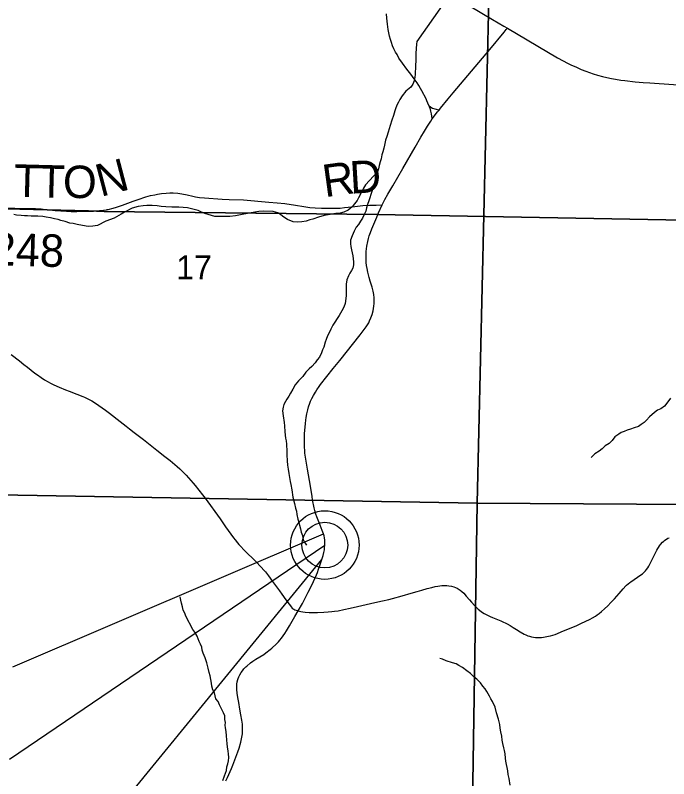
# Model space of a CAD drawing. Extents: x 0 to 34, y 0 to 22.
# Drawn here: x 12.641 to 13.784, y 16.509 to 17.845 of the extents above; entities that cross this region are included whole.
import ezdxf

# ---------------------------------------------------------------- set-up
doc = ezdxf.new("R2010")
doc.units = 0
for name, color, linetype in [('GM_X_Corporation', 7, 'Continuous'), ('GM_X_County_Road', 7, 'Continuous'), ('GM_X_Minor_River', 7, 'Continuous'), ('GM_X_Section_Text', 7, 'Continuous'), ('GM_X_State_Route', 7, 'Continuous'), ('GM_X_Township_Road', 7, 'Continuous'), ('GM_X_Township_Road_Text', 7, 'Continuous'), ('SH_Text', 7, 'Continuous')]:
    doc.layers.add(name, color=color, linetype=linetype)

msp = doc.modelspace()

# ---------------------------------------------------------------- linework, layer by layer
at = {"layer": 'GM_X_Corporation'}
for points in [[(16.7661, 20.4), (11.5001, 20.4), (11.498, 20.2911), (11.486, 19.6423), (11.4741, 19.003), (11.4514, 17.7789), (11.4477, 17.5329), (11.8073, 17.526), (12.504, 17.5091), (12.7693, 17.5027), (12.7967, 17.502), (13.2742, 17.4966), (14.0954, 17.4811)], [(14.0954, 17.4811), (13.2742, 17.4966), (12.7967, 17.502), (12.7693, 17.5027), (12.504, 17.5091), (11.8073, 17.526), (11.4477, 17.5329), (11.0329, 17.5442), (10.9447, 17.5459), (10.9437, 17.4908), (10.9418, 17.3896), (10.9206, 16.4568), (10.9139, 16.0819), (10.9086, 15.7107), (10.9052, 15.3502), (10.897, 14.5214)]]:
    msp.add_lwpolyline(points, dxfattribs=at)
for points in [[(12.4638, 18.0185), (13.4723, 18.0001), (13.4493, 16.9912), (12.4446, 17.0089)], [(13.4723, 18.0001), (14.4926, 17.9788), (14.4709, 16.9847), (13.4493, 16.9912)], [(12.4446, 17.0089), (13.4493, 16.9912), (13.4336, 15.974), (12.4291, 16.0062)], [(13.4493, 16.9912), (14.4709, 16.9847), (14.4583, 15.9623), (13.4336, 15.974)]]:
    msp.add_lwpolyline(points, close=True, dxfattribs=at)
at = {"layer": 'GM_X_County_Road'}
for points in [[(13.3706, 17.6637), (13.3698, 17.6689), (13.3691, 17.6728), (13.3682, 17.6776), (13.3674, 17.6803), (13.3657, 17.685), (13.3648, 17.6873), (13.3614, 17.6953), (13.3597, 17.6989), (13.3525, 17.7127), (13.3499, 17.7173), (13.3469, 17.7225), (13.3443, 17.7267), (13.339, 17.7342), (13.3329, 17.7423), (13.3262, 17.7509), (13.3187, 17.7612), (13.3123, 17.7704), (13.309, 17.7763), (13.3064, 17.7809), (13.3037, 17.7863), (13.3013, 17.7918), (13.2992, 17.7977), (13.2975, 17.8031), (13.2959, 17.8089), (13.2936, 17.8205), (13.2923, 17.8296), (13.2911, 17.8399), (13.2904, 17.8477)], [(13.3648, 17.6873), (13.368, 17.6845), (13.3709, 17.6828), (13.3749, 17.6813), (13.3816, 17.6796), (13.3825, 17.6794)], [(12.6339, 17.2515), (12.6486, 17.2402), (12.6562, 17.234), (12.6623, 17.229), (12.6752, 17.219), (12.6798, 17.2157), (12.6864, 17.2111), (12.6924, 17.2072), (12.6989, 17.2035), (12.7029, 17.2013), (12.7088, 17.1983), (12.7177, 17.1943), (12.729, 17.1896), (12.7355, 17.1871), (12.7486, 17.1821), (12.7593, 17.1778), (12.7622, 17.1765), (12.7714, 17.1721), (12.775, 17.1701), (12.7831, 17.1652), (12.7876, 17.1623), (12.7992, 17.1539), (12.8058, 17.149), (12.8245, 17.1344), (12.8349, 17.1262), (12.8409, 17.1215), (12.8494, 17.1149), (12.8652, 17.1027), (12.8887, 17.0842), (12.9031, 17.0727), (12.9123, 17.0656), (12.9242, 17.0554), (12.929, 17.0511), (12.9373, 17.0432), (12.9399, 17.0404), (12.9523, 17.0264), (12.9558, 17.0221), (12.9685, 17.006), (12.9731, 17.0001), (12.9997, 16.9636), (13.0091, 16.95), (13.0232, 16.9305), (13.026, 16.9267), (13.03, 16.9216), (13.0325, 16.9186), (13.0353, 16.9156), (13.0418, 16.9089), (13.0625, 16.8883), (13.071, 16.8795), (13.0766, 16.8734), (13.0789, 16.8707), (13.0843, 16.8638), (13.0914, 16.8542), (13.0983, 16.8445), (13.1032, 16.8377), (13.1075, 16.8316), (13.1144, 16.822), (13.1202, 16.8142), (13.1225, 16.8113), (13.1239, 16.8094), (13.1258, 16.8075), (13.1271, 16.8064), (13.1286, 16.8054), (13.1304, 16.8045), (13.1323, 16.8038), (13.1347, 16.8031), (13.1362, 16.8026)], [(13.1362, 16.8026), (13.1407, 16.8015), (13.1443, 16.8009), (13.1482, 16.8004), (13.1551, 16.7998), (13.1615, 16.7995), (13.1697, 16.7996), (13.1807, 16.8002), (13.1885, 16.8008), (13.1949, 16.8015), (13.1999, 16.802), (13.206, 16.8029), (13.2159, 16.8048), (13.2271, 16.8072), (13.2397, 16.81), (13.2704, 16.8171), (13.2834, 16.82), (13.2945, 16.8226), (13.3012, 16.8243), (13.3178, 16.8289), (13.3335, 16.8336), (13.3445, 16.8368), (13.3526, 16.8391), (13.362, 16.8417), (13.3697, 16.8437), (13.376, 16.8452), (13.3803, 16.846), (13.384, 16.8467), (13.3874, 16.847), (13.3893, 16.8471), (13.3963, 16.8469), (13.3995, 16.8465), (13.4045, 16.8457), (13.4085, 16.8445), (13.4141, 16.8422), (13.4196, 16.8387), (13.4223, 16.8366), (13.4259, 16.8335), (13.4299, 16.8286), (13.436, 16.8218), (13.4393, 16.8178), (13.4451, 16.8112), (13.4507, 16.8058), (13.4533, 16.8037), (13.4567, 16.8011), (13.4612, 16.7983), (13.4647, 16.7963), (13.4721, 16.7925), (13.4759, 16.7911), (13.4817, 16.7888), (13.4879, 16.7864), (13.4906, 16.7851), (13.4952, 16.7831), (13.4983, 16.7816), (13.5019, 16.7797), (13.5069, 16.7768), (13.512, 16.7736), (13.5178, 16.77), (13.5242, 16.7661), (13.5315, 16.7618), (13.5344, 16.7604), (13.5378, 16.7589), (13.5407, 16.7581), (13.5441, 16.7573), (13.5478, 16.7567), (13.5513, 16.7562), (13.5547, 16.756), (13.5617, 16.7562), (13.565, 16.7565), (13.5738, 16.7581), (13.5776, 16.759), (13.5814, 16.7601), (13.5856, 16.7615), (13.6004, 16.7674), (13.6078, 16.7704), (13.6237, 16.7772), (13.6303, 16.7803), (13.6471, 16.7882), (13.6511, 16.7902), (13.656, 16.7932), (13.6594, 16.7955), (13.6627, 16.7979), (13.667, 16.8013), (13.6721, 16.8059), (13.6778, 16.8114), (13.6832, 16.817), (13.6893, 16.8235), (13.6976, 16.8331), (13.7047, 16.8413), (13.7094, 16.8462), (13.7106, 16.8474), (13.7163, 16.852), (13.7182, 16.8533), (13.7357, 16.8655), (13.7384, 16.8676), (13.741, 16.8699), (13.7434, 16.8725), (13.7456, 16.8751), (13.7477, 16.8779), (13.7495, 16.8807), (13.7515, 16.8845), (13.7616, 16.9052), (13.7635, 16.9087), (13.7683, 16.9165), (13.7699, 16.9187), (13.7737, 16.9229), (13.7755, 16.9245), (13.7778, 16.9263), (13.7802, 16.9281), (13.783, 16.9297), (13.7853, 16.9307)]]:
    msp.add_lwpolyline(points, dxfattribs=at)
at = {"layer": 'GM_X_Minor_River'}
for points in [[(13.4425, 17.9399), (13.3436, 17.7994), (13.3432, 17.7948), (13.3422, 17.7789), (13.3422, 17.7663), (13.3415, 17.7576), (13.3411, 17.7515), (13.3407, 17.747), (13.3408, 17.7416), (13.3404, 17.7367), (13.3389, 17.7303), (13.3366, 17.7249), (13.3332, 17.7192), (13.3242, 17.7124), (13.3181, 17.7044), (13.314, 17.6979), (13.3113, 17.6934), (13.3091, 17.6888), (13.3068, 17.6831), (13.3053, 17.6778), (13.3027, 17.6698), (13.3, 17.6614), (13.297, 17.652), (13.2952, 17.6466), (13.2933, 17.6409), (13.291, 17.633), (13.2891, 17.6265), (13.2873, 17.6181), (13.2858, 17.6128), (13.2843, 17.606), (13.2824, 17.6007), (13.2813, 17.5938), (13.2798, 17.5885), (13.2775, 17.582), (13.2764, 17.5767), (13.2749, 17.571), (13.2734, 17.565), (13.2715, 17.5589), (13.2704, 17.5536), (13.2682, 17.5475), (13.2667, 17.5422), (13.2652, 17.5365), (13.2633, 17.5315), (13.2614, 17.5254), (13.2595, 17.5205), (13.2573, 17.514), (13.2558, 17.508), (13.2543, 17.5023), (13.2516, 17.4962), (13.2486, 17.4901), (13.2452, 17.4848), (13.2414, 17.4791), (13.2373, 17.4741), (13.2343, 17.4673), (13.2305, 17.4593), (13.2279, 17.4517), (13.2279, 17.4453), (13.2283, 17.4403), (13.2291, 17.4346), (13.2318, 17.424), (13.2325, 17.4191), (13.2329, 17.4134), (13.2326, 17.4084), (13.2315, 17.4027), (13.2292, 17.3982), (13.2262, 17.3936), (13.2239, 17.389), (13.2213, 17.3822), (13.2202, 17.3746), (13.2202, 17.3636), (13.2199, 17.3545), (13.2195, 17.3492), (13.218, 17.3404), (13.2161, 17.334), (13.2127, 17.3279), (13.2075, 17.3195), (13.2041, 17.3142), (13.2003, 17.3081), (13.1965, 17.3028), (13.1935, 17.296), (13.1901, 17.2895), (13.1875, 17.2838), (13.1852, 17.2777), (13.1833, 17.2728), (13.1811, 17.264), (13.1788, 17.2595), (13.1769, 17.2542), (13.1735, 17.2469), (13.1694, 17.242), (13.1656, 17.2367), (13.1599, 17.2302), (13.1554, 17.2264), (13.1497, 17.2207), (13.144, 17.2131), (13.1369, 17.2055), (13.1308, 17.1983), (13.1267, 17.1907), (13.1225, 17.1838), (13.1195, 17.1785), (13.1165, 17.1735), (13.1138, 17.169)], [(13.2749, 17.571), (13.2541, 17.5482), (13.2503, 17.5425), (13.2477, 17.5368), (13.2417, 17.5254), (13.2394, 17.5208), (13.2349, 17.5151), (13.2307, 17.5098), (13.2235, 17.5041), (13.2159, 17.5007), (13.2095, 17.4991), (13.2019, 17.4984), (13.192, 17.4965), (13.1814, 17.4949), (13.1715, 17.4919), (13.1617, 17.4884), (13.1564, 17.4869), (13.1503, 17.485), (13.1427, 17.4835), (13.1355, 17.4831), (13.1272, 17.4834), (13.1176, 17.4876), (13.1112, 17.4921), (13.1055, 17.4959), (13.1005, 17.4993), (13.0925, 17.5016), (13.0755, 17.5023), (13.0675, 17.5019), (13.0603, 17.5008), (13.0538, 17.4996), (13.0474, 17.4985), (13.0383, 17.4962), (13.0265, 17.4943), (13.0166, 17.4931), (13.0098, 17.4927), (12.9901, 17.4927), (12.973, 17.4983), (12.9657, 17.501), (12.9612, 17.5032), (12.952, 17.5059), (12.9422, 17.5081), (12.9274, 17.5093), (12.9148, 17.5092), (12.9046, 17.51), (12.8962, 17.5107), (12.8894, 17.5119), (12.8807, 17.5122), (12.8712, 17.5122), (12.8647, 17.5118), (12.856, 17.5107), (12.8457, 17.5076), (12.8321, 17.5004), (12.8264, 17.4973), (12.8139, 17.4901), (12.7995, 17.4847), (12.7851, 17.4775), (12.7771, 17.476), (12.7684, 17.4756), (12.7589, 17.4771), (12.7494, 17.4789), (12.7422, 17.4805), (12.7365, 17.4816), (12.7285, 17.4842), (12.7209, 17.4861), (12.716, 17.4876), (12.7099, 17.4891), (12.703, 17.4906), (12.6951, 17.4921), (12.6894, 17.4929), (12.6806, 17.4933), (12.6742, 17.4936), (12.6689, 17.4936), (12.6624, 17.494), (12.6571, 17.4944), (12.6514, 17.4947), (12.6434, 17.4951), (12.6385, 17.4962)], [(13.7877, 17.1748), (13.7813, 17.166), (13.7767, 17.1611), (13.7707, 17.1565), (13.7646, 17.1539), (13.7597, 17.1501), (13.7506, 17.1424), (13.7457, 17.1367), (13.7412, 17.1322), (13.7362, 17.1287), (13.7313, 17.1253), (13.7237, 17.123), (13.7173, 17.1207), (13.7116, 17.1188), (13.7063, 17.1169), (13.7014, 17.1146), (13.6968, 17.112), (13.69, 17.107), (13.6855, 17.1009), (13.6802, 17.0956), (13.6733, 17.0914), (13.6677, 17.0865)], [(13.1138, 17.169), (13.1112, 17.1637), (13.1097, 17.1591), (13.1089, 17.1527), (13.1097, 17.1439), (13.1113, 17.1321), (13.1121, 17.1265), (13.1129, 17.1162), (13.114, 17.1048), (13.1152, 17.1003), (13.1156, 17.0942), (13.1164, 17.0817), (13.1164, 17.076), (13.1168, 17.0653), (13.1176, 17.0574), (13.1188, 17.0505), (13.12, 17.0429), (13.1223, 17.0293), (13.1231, 17.0239), (13.125, 17.0145), (13.1266, 17.0019), (13.1296, 16.9905), (13.1316, 16.9822), (13.1331, 16.9769), (13.1339, 16.9716), (13.1354, 16.9632), (13.137, 16.9571), (13.1385, 16.9526), (13.14, 16.9461), (13.1416, 16.9401), (13.1435, 16.9344), (13.145, 16.9272), (13.147, 16.9226), (13.1504, 16.9177), (13.1507, 16.9174)], [(13.6677, 17.0865), (13.6627, 17.0823), (13.6552, 17.0773), (13.6484, 17.0712)], [(13.0071, 16.5138), (13.0105, 16.5233), (13.0113, 16.5297), (13.0128, 16.5351), (13.0143, 16.54), (13.0146, 16.5461), (13.0142, 16.5521), (13.0138, 16.5571), (13.0127, 16.5647), (13.0119, 16.57), (13.0111, 16.5768), (13.0107, 16.5837), (13.0099, 16.5912), (13.0088, 16.5981), (13.0084, 16.6026), (13.0091, 16.6072), (13.0079, 16.6125), (13.0075, 16.6186), (13.0052, 16.6243), (12.9984, 16.6383), (12.9961, 16.644), (12.9922, 16.6486), (12.9896, 16.6592), (12.9869, 16.6645), (12.9853, 16.6706), (12.9846, 16.6763), (12.9822, 16.6888), (12.9803, 16.6949), (12.9788, 16.7024), (12.9765, 16.7116), (12.9734, 16.7203), (12.9699, 16.7286), (12.968, 16.7336), (12.9673, 16.7389), (12.965, 16.7442), (12.9627, 16.7491), (12.9592, 16.7586), (12.9554, 16.7654), (12.9516, 16.77), (12.9397, 16.7935), (12.9378, 16.7984), (12.9351, 16.8041), (12.9336, 16.8098), (12.9321, 16.8163), (12.9309, 16.8216), (12.9294, 16.8269)], [(13.5072, 16.4976), (13.5049, 16.5094), (13.5034, 16.5162), (13.5026, 16.5227), (13.5014, 16.5287), (13.5003, 16.5337), (13.4995, 16.5394), (13.4987, 16.5447), (13.4979, 16.5523), (13.4968, 16.5583), (13.4956, 16.5629), (13.4941, 16.5705), (13.4929, 16.5762), (13.4921, 16.583), (13.4906, 16.591), (13.4894, 16.5971), (13.4886, 16.6035), (13.4867, 16.613), (13.4832, 16.624), (13.4805, 16.6343), (13.4763, 16.6441), (13.4733, 16.6487), (13.4706, 16.6532), (13.466, 16.6612), (13.463, 16.6661), (13.4592, 16.671), (13.455, 16.6764), (13.4489, 16.6832), (13.4435, 16.6873), (13.4374, 16.6927), (13.431, 16.6976), (13.4234, 16.7033), (13.4173, 16.707), (13.4127, 16.7097), (13.4062, 16.7116), (13.3948, 16.7154), (13.3888, 16.718), (13.3838, 16.7195)], [(13.0045, 16.5054), (13.0071, 16.5138)]]:
    msp.add_lwpolyline(points, dxfattribs=at)
at = {"layer": 'GM_X_State_Route'}
for points in [[(13.4358, 17.8617), (13.4761, 17.8379)], [(13.4761, 17.8379), (13.4957, 17.8262), (13.502, 17.8225)], [(13.4072, 17.7092), (13.4713, 17.7854), (13.4965, 17.8158), (13.5001, 17.8201), (13.502, 17.8225)], [(13.502, 17.8225), (13.5898, 17.7709), (13.5994, 17.7655), (13.6072, 17.7614), (13.6129, 17.7586), (13.6227, 17.7542), (13.6313, 17.7506), (13.6391, 17.7476), (13.6524, 17.7429), (13.6599, 17.7406), (13.6686, 17.7382), (13.6763, 17.7363), (13.6844, 17.7346), (13.691, 17.7334), (13.7005, 17.7318), (13.7073, 17.7309), (13.7259, 17.729), (13.7396, 17.7278), (13.7515, 17.7269)], [(13.7515, 17.7269), (13.7928, 17.7241), (13.9451, 17.7129), (13.9527, 17.7129), (13.9622, 17.713), (13.9676, 17.7132), (13.973, 17.7137), (13.9803, 17.7147), (13.9885, 17.7162), (13.9943, 17.7175), (14.005, 17.7206), (14.0147, 17.7236), (14.0239, 17.7268), (14.0394, 17.7326), (14.068, 17.7437), (14.0857, 17.7506)], [(13.2767, 17.4995), (13.2831, 17.5133), (13.285, 17.517), (13.2879, 17.5226), (13.2932, 17.5322), (13.3015, 17.5466), (13.319, 17.577), (13.3409, 17.6146), (13.3509, 17.6321), (13.3571, 17.6421), (13.3625, 17.6509), (13.3682, 17.66), (13.3706, 17.6637), (13.3798, 17.676), (13.3825, 17.6794), (13.3848, 17.6824), (13.3987, 17.6991), (13.4072, 17.7092)], [(13.0096, 16.5053), (13.0122, 16.5108), (13.0194, 16.5266), (13.0219, 16.5326), (13.0307, 16.5559), (13.0329, 16.562), (13.0359, 16.5727), (13.0376, 16.5814), (13.0384, 16.5875), (13.0389, 16.5938), (13.0384, 16.604), (13.0374, 16.6113), (13.036, 16.6208), (13.0342, 16.6303), (13.032, 16.6424), (13.0305, 16.6508), (13.0292, 16.6585), (13.0286, 16.665), (13.0289, 16.6741), (13.0295, 16.6782), (13.0305, 16.6826), (13.0311, 16.6842), (13.0323, 16.6871), (13.0341, 16.6908), (13.0363, 16.6945), (13.0385, 16.6977), (13.0411, 16.7011), (13.0443, 16.7046), (13.046, 16.7061), (13.0529, 16.7114), (13.057, 16.7144), (13.0621, 16.7178), (13.0758, 16.7263), (13.0795, 16.729), (13.0872, 16.7349), (13.0902, 16.7374), (13.098, 16.7449), (13.1015, 16.7486), (13.1039, 16.7513), (13.1067, 16.7548), (13.1125, 16.7629), (13.1155, 16.7674), (13.121, 16.7764), (13.1305, 16.7928), (13.1362, 16.8026), (13.1435, 16.8158), (13.1485, 16.825), (13.1538, 16.8351), (13.1589, 16.8453), (13.163, 16.8539), (13.1663, 16.8614), (13.1696, 16.8696), (13.1718, 16.8756), (13.1746, 16.8835), (13.1775, 16.8923), (13.1796, 16.8993), (13.181, 16.9048), (13.1819, 16.9092), (13.1824, 16.9131), (13.1827, 16.9178), (13.1825, 16.9265), (13.1821, 16.9304), (13.1815, 16.9337), (13.1804, 16.9374), (13.1783, 16.9433), (13.1743, 16.9529), (13.1686, 16.967), (13.1667, 16.9721), (13.1652, 16.9781), (13.164, 16.9831), (13.1614, 16.9972), (13.1605, 17.0028), (13.1575, 17.0207), (13.1521, 17.0508), (13.1505, 17.0612), (13.148, 17.0786), (13.1477, 17.0817), (13.1472, 17.0907), (13.1471, 17.0955), (13.1472, 17.109), (13.1474, 17.1127), (13.1488, 17.1304), (13.1494, 17.1362), (13.1501, 17.1411), (13.1513, 17.1475), (13.1529, 17.1544), (13.1544, 17.1596), (13.1564, 17.1662), (13.1577, 17.1695), (13.1599, 17.1744), (13.1626, 17.1796), (13.1661, 17.1856), (13.1687, 17.1895), (13.1726, 17.1952), (13.1752, 17.1986), (13.1975, 17.2269), (13.2089, 17.2409), (13.2447, 17.2857), (13.2483, 17.2903), (13.255, 17.2997), (13.2575, 17.3036), (13.2594, 17.3069), (13.2611, 17.3103), (13.2634, 17.3158), (13.2653, 17.3216), (13.2671, 17.3277), (13.2681, 17.332), (13.2687, 17.3361), (13.2691, 17.3406), (13.2688, 17.3505), (13.2682, 17.3565), (13.2673, 17.3624), (13.2656, 17.3694), (13.2623, 17.3799), (13.2605, 17.3863), (13.2581, 17.3954), (13.2565, 17.4021), (13.2556, 17.4075), (13.2552, 17.4124), (13.2549, 17.4163), (13.2548, 17.4203), (13.255, 17.4288), (13.2553, 17.4318), (13.2563, 17.441), (13.2579, 17.4491), (13.2592, 17.4543), (13.2605, 17.459), (13.2625, 17.465), (13.2649, 17.4713), (13.2736, 17.4921), (13.2756, 17.4967), (13.2767, 17.4995)]]:
    msp.add_lwpolyline(points, dxfattribs=at)
at = {"layer": 'GM_X_Township_Road'}
for points in [[(12.8017, 17.5051), (12.8036, 17.5054), (12.8122, 17.5075), (12.8184, 17.5093), (12.8288, 17.5129), (12.8475, 17.5198), (12.8559, 17.5227), (12.8695, 17.5272), (12.8779, 17.5295), (12.8851, 17.5312), (12.8902, 17.5322), (12.8972, 17.5333), (12.9052, 17.534), (12.9114, 17.5343), (12.9176, 17.5342), (12.9255, 17.5337), (12.9327, 17.5328), (12.9418, 17.5309), (12.9519, 17.5285), (12.9564, 17.5275), (12.9637, 17.5262), (12.9722, 17.5254), (13.003, 17.5236), (13.0153, 17.5229), (13.0403, 17.522), (13.0846, 17.5183), (13.0995, 17.5172), (13.1129, 17.516), (13.1315, 17.513), (13.1459, 17.5103), (13.1563, 17.509), (13.166, 17.5082), (13.1768, 17.5077), (13.1943, 17.5076), (13.2094, 17.5078), (13.2171, 17.5086), (13.2235, 17.5092), (13.2351, 17.5106), (13.2493, 17.512), (13.2609, 17.5126), (13.2724, 17.5131), (13.2831, 17.5133)], [(12.5189, 17.508), (12.525, 17.5079), (12.5351, 17.5079), (12.5535, 17.5075), (12.5747, 17.5073), (12.6286, 17.5074), (12.6403, 17.5073), (12.6478, 17.5072), (12.6763, 17.5069), (12.6865, 17.5062)], [(12.6865, 17.5062), (12.6936, 17.5054), (12.7018, 17.5046), (12.7108, 17.5037), (12.7211, 17.5028), (12.7309, 17.5022), (12.7389, 17.5019), (12.7487, 17.5018), (12.7687, 17.5021), (12.7779, 17.5025), (12.7886, 17.5032), (12.7955, 17.5041), (12.8007, 17.5049), (12.8017, 17.5051)]]:
    msp.add_lwpolyline(points, dxfattribs=at)
at = {"layer": 'SH_Text'}
for p, q in [((12.6369, 16.7049), (13.1804, 16.9374)), ((12.6312, 16.5428), (13.1827, 16.9178)), ((12.5969, 16.1826), (13.1775, 16.8923))]:
    msp.add_line(p, q, dxfattribs=at)
for radius in [0.06, 0.04]:
    msp.add_circle((13.1827, 16.9178), radius, dxfattribs=at)

# ---------------------------------------------------------------- texts
at = {"layer": 'GM_X_Section_Text'}
msp.add_text('17', height=0.04186, rotation=0, dxfattribs=at).set_placement((12.9227, 17.383))
at = {"layer": 'GM_X_Township_Road_Text'}
for s, height, rotation, p in [('N', 0.0568, 14.6573, (12.7906, 17.5271)), ('R', 0.0568, 7.7752, (13.1827, 17.5266)), ('D', 0.0568, 3.3641, (13.2278, 17.5328)), ('T', 0.0568, 358.4571, (12.6383, 17.5278)), ('T', 0.0568, 358.4612, (12.6808, 17.5267)), ('O', 0.0568, 359.5044, (12.7244, 17.5255)), ('T-248', 0.05682, 358.3152, (12.5273, 17.4101))]:
    msp.add_text(s, height=height, rotation=rotation, dxfattribs=at).set_placement(p)

doc.saveas('drawing.dxf')
